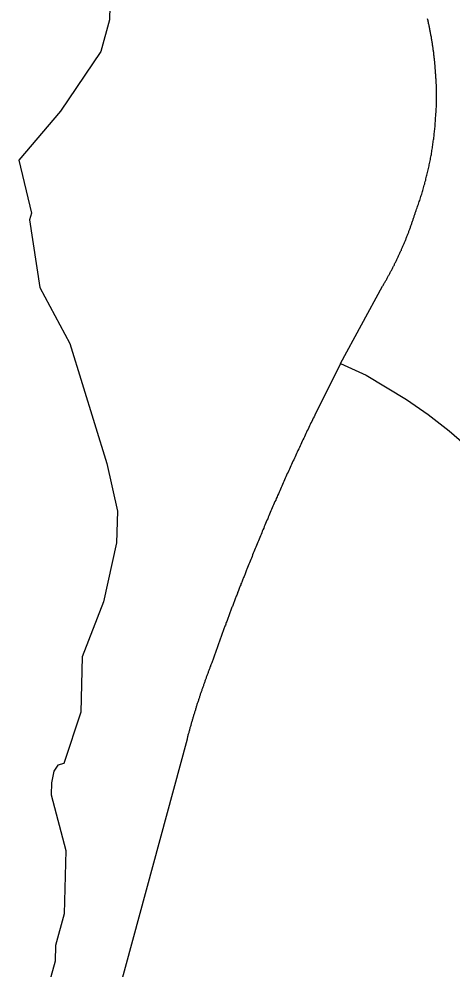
# Model space of a CAD drawing. Extents: x 1268485 to 1426702, y 514839 to 616766.
# Drawn here: x 1360590 to 1361028, y 560698 to 561658 of the extents above; entities that cross this region are included whole.
import ezdxf

# ---------------------------------------------------------------- set-up
doc = ezdxf.new("R2010")
doc.units = 0
doc.layers.add('Old_Level_35', color=7, linetype='Continuous')
doc.layers.add('Old_Level_62', color=7, linetype='Continuous')

msp = doc.modelspace()

# ---------------------------------------------------------------- linework, layer by layer
at = {"layer": 'Old_Level_35'}
for p, q in [((1360914.889, 561309.83), (1360957.334, 561388.058)), ((1360914.889, 561309.83), (1360888.744, 561257.644)), ((1360759.664, 560930.689), (1360687.486, 560664.48))]:
    msp.add_line(p, q, dxfattribs=at)
for points in [[(1361011.673, 561591.572), (1361011.468, 561592.443), (1361011.468, 561593.365), (1361011.468, 561594.288), (1361011.366, 561595.263), (1361011.366, 561596.185), (1361011.366, 561597.108), (1361011.263, 561598.082), (1361011.263, 561599.004), (1361011.161, 561599.876), (1361011.161, 561600.799), (1361011.161, 561601.773), (1361010.955, 561602.695), (1361010.955, 561603.618), (1361010.853, 561604.541), (1361010.853, 561605.464), (1361010.75, 561606.386), (1361010.648, 561607.309), (1361010.648, 561608.232), (1361010.545, 561609.206), (1361010.545, 561610.129), (1361010.34, 561611.052), (1361010.238, 561611.923), (1361010.135, 561612.897), (1361010.135, 561613.82), (1361010.033, 561614.743), (1361009.828, 561615.665), (1361009.725, 561616.588), (1361009.725, 561617.511), (1361009.623, 561618.434), (1361009.52, 561619.356), (1361009.418, 561620.33), (1361009.213, 561621.202), (1361009.11, 561622.124), (1361009.007, 561623.047), (1361009.007, 561624.021), (1361008.905, 561624.893), (1361008.7, 561625.815), (1361008.597, 561626.738), (1361008.495, 561627.712), (1361008.392, 561628.584), (1361008.085, 561629.506), (1361007.982, 561630.429), (1361007.88, 561631.352), (1361007.777, 561632.275), (1361007.675, 561633.197), (1361007.47, 561634.12), (1361007.367, 561634.991), (1361007.265, 561635.914), (1361006.957, 561636.888), (1361006.854, 561637.811), (1361006.752, 561638.682), (1361006.649, 561639.605), (1361006.342, 561640.579), (1361006.239, 561641.45), (1361006.137, 561642.373), (1361005.829, 561643.245), (1361005.727, 561644.168), (1361005.522, 561645.141), (1361005.419, 561646.013), (1361005.214, 561646.936), (1361005.009, 561647.859), (1361004.906, 561648.73), (1361004.599, 561649.704), (1361004.496, 561650.575), (1361004.291, 561651.498), (1361004.086, 561652.37), (1361003.881, 561653.292), (1361003.676, 561654.266), (1361003.471, 561655.138), (1361003.266, 561656.061), (1361003.163, 561656.932), (1361002.856, 561657.854)], [(1360990.348, 561462.081), (1360990.86, 561463.312), (1360991.373, 561464.542), (1360991.783, 561465.823), (1360992.296, 561467.053), (1360992.603, 561468.335), (1360993.116, 561469.566), (1360993.526, 561470.796), (1360994.039, 561472.129), (1360994.346, 561473.359), (1360994.859, 561474.64), (1360995.269, 561475.871), (1360995.577, 561477.203), (1360996.089, 561478.434), (1360996.499, 561479.664), (1360996.909, 561480.997), (1360997.217, 561482.227), (1360997.627, 561483.56), (1360998.037, 561484.79), (1360998.345, 561486.123), (1360998.755, 561487.354), (1360999.165, 561488.686), (1360999.473, 561489.917), (1360999.883, 561491.25), (1361000.088, 561492.48), (1361000.498, 561493.813), (1361000.908, 561495.146), (1361001.215, 561496.376), (1361001.523, 561497.709), (1361001.831, 561498.991), (1361002.138, 561500.272), (1361002.548, 561501.554), (1361002.753, 561502.887), (1361003.163, 561504.168), (1361003.369, 561505.45), (1361003.779, 561506.731), (1361003.984, 561508.064), (1361004.291, 561509.397), (1361004.496, 561510.679), (1361004.701, 561512.011), (1361005.111, 561513.293), (1361005.419, 561514.625), (1361005.624, 561515.856), (1361005.829, 561517.189), (1361006.137, 561518.521), (1361006.342, 561519.803), (1361006.649, 561521.136), (1361006.752, 561522.417), (1361006.957, 561523.75), (1361007.265, 561525.083), (1361007.47, 561526.416), (1361007.675, 561527.749), (1361007.88, 561529.082), (1361008.085, 561530.364), (1361008.29, 561531.696), (1361008.495, 561532.978), (1361008.597, 561534.31), (1361008.905, 561535.643), (1361009.007, 561536.925), (1361009.11, 561538.309), (1361009.418, 561539.642), (1361009.52, 561540.924), (1361009.623, 561542.257), (1361009.725, 561543.538), (1361009.828, 561544.922), (1361010.135, 561546.255), (1361010.238, 561547.588), (1361010.34, 561548.869), (1361010.545, 561550.254), (1361010.545, 561551.587), (1361010.648, 561552.868), (1361010.75, 561554.201), (1361010.853, 561555.585), (1361010.955, 561556.866), (1361010.955, 561558.199), (1361011.161, 561559.584), (1361011.263, 561560.865), (1361011.263, 561562.198), (1361011.366, 561563.582), (1361011.366, 561564.863), (1361011.468, 561566.196), (1361011.468, 561567.478), (1361011.673, 561568.862), (1361011.673, 561570.195), (1361011.673, 561571.477), (1361011.776, 561572.86), (1361011.776, 561574.193), (1361011.776, 561575.526), (1361011.776, 561576.859), (1361011.776, 561578.192), (1361011.776, 561579.524), (1361011.776, 561580.857), (1361011.776, 561582.19), (1361011.776, 561583.575), (1361011.776, 561584.856), (1361011.776, 561586.189), (1361011.673, 561587.573), (1361011.673, 561588.854), (1361011.673, 561590.187), (1361011.673, 561591.572)], [(1360957.334, 561388.058), (1360957.847, 561388.826), (1360958.257, 561389.493), (1360958.667, 561390.211), (1360959.077, 561390.928), (1360959.487, 561391.646), (1360959.898, 561392.312), (1360960.205, 561393.081), (1360960.718, 561393.747), (1360961.128, 561394.517), (1360961.538, 561395.183), (1360961.845, 561395.952), (1360962.256, 561396.618), (1360962.768, 561397.387), (1360963.076, 561398.053), (1360963.486, 561398.771), (1360963.896, 561399.489), (1360964.204, 561400.258), (1360964.614, 561400.924), (1360965.024, 561401.693), (1360965.331, 561402.359), (1360965.844, 561403.129), (1360966.254, 561403.795), (1360966.664, 561404.564), (1360966.972, 561405.333), (1360967.382, 561406), (1360967.792, 561406.768), (1360968.1, 561407.486), (1360968.51, 561408.203), (1360968.92, 561408.921), (1360969.227, 561409.691), (1360969.535, 561410.459), (1360969.843, 561411.126), (1360970.253, 561411.894), (1360970.663, 561412.612), (1360970.97, 561413.381), (1360971.38, 561414.047), (1360971.791, 561414.817), (1360972.098, 561415.585), (1360972.406, 561416.303), (1360972.713, 561417.072), (1360973.123, 561417.79), (1360973.533, 561418.508), (1360973.841, 561419.225), (1360974.149, 561419.994), (1360974.456, 561420.763), (1360974.866, 561421.481), (1360975.276, 561422.25), (1360975.481, 561423.019), (1360975.892, 561423.737), (1360976.302, 561424.505), (1360976.507, 561425.274), (1360976.917, 561425.992), (1360977.224, 561426.761), (1360977.532, 561427.478), (1360977.84, 561428.248), (1360978.147, 561429.016), (1360978.455, 561429.734), (1360978.865, 561430.503), (1360979.172, 561431.272), (1360979.48, 561431.99), (1360979.788, 561432.81), (1360980.095, 561433.579), (1360980.403, 561434.297), (1360980.71, 561435.065), (1360981.018, 561435.835), (1360981.223, 561436.552), (1360981.633, 561437.321), (1360981.838, 561438.141), (1360982.248, 561438.859), (1360982.453, 561439.628), (1360982.863, 561440.397), (1360983.171, 561441.166), (1360983.376, 561441.935), (1360983.786, 561442.704), (1360983.991, 561443.422), (1360984.299, 561444.242), (1360984.504, 561445.01), (1360984.914, 561445.728), (1360985.119, 561446.497), (1360985.426, 561447.318), (1360985.632, 561448.086), (1360986.042, 561448.804), (1360986.247, 561449.624), (1360986.452, 561450.393), (1360986.759, 561451.214), (1360986.964, 561451.931), (1360987.374, 561452.7), (1360987.58, 561453.52), (1360987.887, 561454.238), (1360988.092, 561455.058), (1360988.4, 561455.827), (1360988.605, 561456.545), (1360988.912, 561457.365), (1360989.117, 561458.134), (1360989.425, 561458.954), (1360989.63, 561459.672), (1360989.835, 561460.492), (1360990.143, 561461.261), (1360990.348, 561462.081)], [(1360914.889, 561309.83), (1360940.725, 561298.193), (1360981.53, 561273.689), (1361003.471, 561258.31), (1361024.796, 561241.804), (1361044.994, 561224.272), (1361064.372, 561205.664), (1361082.724, 561186.132), (1361100.051, 561165.679), (1361116.25, 561144.353), (1361127.22, 561129.384)], [(1360888.744, 561257.644), (1360888.027, 561256.106), (1360887.207, 561254.569), (1360886.489, 561252.979), (1360885.771, 561251.493), (1360884.951, 561249.955), (1360884.233, 561248.365), (1360883.516, 561246.827), (1360882.798, 561245.29), (1360881.978, 561243.752), (1360881.26, 561242.163), (1360880.542, 561240.625), (1360879.722, 561239.138), (1360879.004, 561237.549), (1360878.389, 561236.011), (1360877.672, 561234.422), (1360876.851, 561232.936), (1360876.134, 561231.398), (1360875.416, 561229.808), (1360874.596, 561228.27), (1360873.981, 561226.682), (1360873.263, 561225.144), (1360872.545, 561223.606), (1360871.725, 561222.068), (1360871.007, 561220.478), (1360870.392, 561218.94), (1360869.675, 561217.352), (1360868.854, 561215.814), (1360868.137, 561214.276), (1360867.522, 561212.686), (1360866.701, 561211.148), (1360865.984, 561209.56), (1360865.266, 561208.022), (1360864.651, 561206.484), (1360863.831, 561204.946), (1360863.113, 561203.356), (1360862.498, 561201.819), (1360861.78, 561200.23), (1360860.96, 561198.692), (1360860.345, 561197.102), (1360859.627, 561195.564), (1360858.909, 561193.976), (1360858.294, 561192.386), (1360857.474, 561190.797), (1360856.859, 561189.26), (1360856.141, 561187.67), (1360855.423, 561186.132), (1360854.706, 561184.543), (1360853.988, 561183.005), (1360853.373, 561181.416), (1360852.655, 561179.878), (1360852.04, 561178.289), (1360851.22, 561176.751), (1360850.605, 561175.213), (1360849.887, 561173.573), (1360849.272, 561171.983), (1360848.452, 561170.446), (1360847.837, 561168.857), (1360847.119, 561167.319), (1360846.504, 561165.729), (1360845.786, 561164.141), (1360845.171, 561162.551), (1360844.453, 561161.013), (1360843.735, 561159.424), (1360843.12, 561157.887), (1360842.403, 561156.246), (1360841.788, 561154.708), (1360841.172, 561153.119), (1360840.352, 561151.581), (1360839.737, 561149.94), (1360839.122, 561148.352), (1360838.404, 561146.814), (1360837.789, 561145.173), (1360837.174, 561143.635), (1360836.354, 561142.046), (1360835.738, 561140.508), (1360835.123, 561138.868), (1360834.508, 561137.33), (1360833.79, 561135.741), (1360833.175, 561134.101), (1360832.458, 561132.563), (1360831.842, 561130.922), (1360831.125, 561129.384), (1360830.51, 561127.795), (1360829.894, 561126.206), (1360829.279, 561124.616), (1360828.664, 561123.079), (1360827.844, 561121.438), (1360827.229, 561119.9), (1360826.614, 561118.26), (1360825.998, 561116.671), (1360825.383, 561115.082), (1360824.768, 561113.493), (1360824.153, 561111.852), (1360823.538, 561110.314), (1360822.718, 561108.674), (1360822.103, 561107.136), (1360821.487, 561105.496), (1360820.872, 561103.958), (1360820.257, 561102.317)], [(1360820.257, 561102.317), (1360819.847, 561101.395), (1360819.539, 561100.42), (1360819.129, 561099.498), (1360818.719, 561098.575), (1360818.412, 561097.601), (1360818.001, 561096.679), (1360817.591, 561095.756), (1360817.284, 561094.833), (1360816.874, 561093.859), (1360816.464, 561092.936), (1360816.156, 561092.013), (1360815.746, 561091.04), (1360815.336, 561090.117), (1360815.028, 561089.194), (1360814.618, 561088.271), (1360814.208, 561087.297), (1360813.9, 561086.374), (1360813.49, 561085.451), (1360813.08, 561084.478), (1360812.773, 561083.555), (1360812.363, 561082.632), (1360811.952, 561081.71), (1360811.645, 561080.684), (1360811.235, 561079.762), (1360810.825, 561078.839), (1360810.62, 561077.865), (1360810.209, 561076.942), (1360809.902, 561076.019), (1360809.492, 561075.046), (1360809.082, 561074.123), (1360808.774, 561073.2), (1360808.364, 561072.226), (1360807.954, 561071.303), (1360807.646, 561070.329), (1360807.236, 561069.355), (1360806.826, 561068.432), (1360806.519, 561067.509), (1360806.211, 561066.587), (1360805.903, 561065.613), (1360805.493, 561064.69), (1360805.083, 561063.768), (1360804.776, 561062.793), (1360804.365, 561061.82), (1360803.955, 561060.897), (1360803.648, 561059.923), (1360803.238, 561059), (1360803.033, 561058.077), (1360802.623, 561057.103), (1360802.212, 561056.129), (1360801.905, 561055.206), (1360801.495, 561054.233), (1360801.085, 561053.31), (1360800.88, 561052.387), (1360800.47, 561051.413), (1360800.162, 561050.49), (1360799.752, 561049.517), (1360799.342, 561048.542), (1360799.034, 561047.619), (1360798.727, 561046.697), (1360798.419, 561045.774), (1360798.009, 561044.749), (1360797.599, 561043.826), (1360797.291, 561042.852), (1360796.984, 561041.93), (1360796.676, 561041.007), (1360796.266, 561039.982), (1360795.856, 561039.059), (1360795.548, 561038.136), (1360795.241, 561037.213), (1360794.831, 561036.239), (1360794.523, 561035.265), (1360794.113, 561034.291), (1360793.908, 561033.368), (1360793.498, 561032.446), (1360793.088, 561031.523), (1360792.78, 561030.498), (1360792.472, 561029.575), (1360792.165, 561028.601), (1360791.755, 561027.678), (1360791.345, 561026.704), (1360791.14, 561025.73), (1360790.73, 561024.808), (1360790.422, 561023.885), (1360790.012, 561022.86), (1360789.704, 561021.937), (1360789.397, 561021.014), (1360788.987, 561020.04), (1360788.782, 561019.066), (1360788.371, 561018.144), (1360787.961, 561017.169), (1360787.654, 561016.246), (1360787.346, 561015.273), (1360787.039, 561014.298), (1360786.628, 561013.376), (1360786.423, 561012.35), (1360786.013, 561011.428), (1360785.603, 561010.505), (1360785.398, 561009.582), (1360784.988, 561008.557)], [(1360784.988, 561008.557), (1360784.783, 561007.788), (1360784.373, 561007.071), (1360784.168, 561006.251), (1360783.86, 561005.481), (1360783.45, 561004.763), (1360783.245, 561003.943), (1360782.835, 561003.175), (1360782.63, 561002.355), (1360782.425, 561001.637), (1360782.015, 561000.868), (1360781.707, 561000.047), (1360781.502, 560999.33), (1360781.092, 560998.509), (1360780.887, 560997.741), (1360780.579, 560997.023), (1360780.272, 560996.203), (1360779.964, 560995.434), (1360779.759, 560994.613), (1360779.452, 560993.896), (1360779.144, 560993.076), (1360778.837, 560992.307), (1360778.631, 560991.487), (1360778.426, 560990.769), (1360778.016, 560990), (1360777.709, 560989.18), (1360777.504, 560988.462), (1360777.299, 560987.642), (1360776.889, 560986.873), (1360776.581, 560986.053), (1360776.376, 560985.335), (1360776.171, 560984.515), (1360775.863, 560983.746), (1360775.658, 560982.925), (1360775.248, 560982.208), (1360775.043, 560981.388), (1360774.735, 560980.619), (1360774.53, 560979.799), (1360774.223, 560978.979), (1360774.018, 560978.261), (1360773.608, 560977.441), (1360773.403, 560976.671), (1360773.095, 560975.851), (1360772.89, 560975.133), (1360772.582, 560974.313), (1360772.377, 560973.545), (1360772.172, 560972.775), (1360771.865, 560971.955), (1360771.66, 560971.187), (1360771.352, 560970.366), (1360771.147, 560969.649), (1360770.839, 560968.829), (1360770.634, 560968.008), (1360770.327, 560967.239), (1360770.019, 560966.419), (1360769.712, 560965.701), (1360769.507, 560964.881), (1360769.302, 560964.061), (1360768.994, 560963.292), (1360768.789, 560962.523), (1360768.481, 560961.703), (1360768.379, 560960.934), (1360768.174, 560960.114), (1360767.866, 560959.294), (1360767.661, 560958.576), (1360767.354, 560957.756), (1360767.149, 560956.936), (1360766.841, 560956.166), (1360766.636, 560955.398), (1360766.328, 560954.577), (1360766.123, 560953.808), (1360765.918, 560952.988), (1360765.611, 560952.168), (1360765.406, 560951.45), (1360765.098, 560950.63), (1360764.995, 560949.81), (1360764.79, 560949.041), (1360764.483, 560948.272), (1360764.278, 560947.451), (1360763.97, 560946.631), (1360763.765, 560945.863), (1360763.663, 560945.042), (1360763.355, 560944.273), (1360763.15, 560943.453), (1360762.842, 560942.684), (1360762.637, 560941.864), (1360762.33, 560941.044), (1360762.227, 560940.275), (1360762.022, 560939.506), (1360761.715, 560938.686), (1360761.51, 560937.866), (1360761.407, 560937.045), (1360761.1, 560936.328), (1360760.894, 560935.508), (1360760.587, 560934.687), (1360760.484, 560933.867), (1360760.279, 560933.047), (1360759.972, 560932.329), (1360759.869, 560931.509), (1360759.664, 560930.689)]]:
    msp.add_lwpolyline(points, dxfattribs=at)
at = {"layer": 'Old_Level_62'}
msp.add_lwpolyline([(1360682.565, 561712.911), (1360681.232, 561656.932), (1360672.414, 561625.149), (1360631.609, 561564.863), (1360589.778, 561515.241), (1360602.389, 561461.671), (1360600.339, 561454.955), (1360610.694, 561386.725), (1360641.349, 561329.976), (1360678.464, 561209.047), (1360689.229, 561160.757), (1360688.511, 561128.82), (1360675.08, 561069.15), (1360653.755, 561013.683), (1360652.422, 560957.704), (1360635.095, 560906.133), (1360629.148, 560904.288), (1360624.945, 560898.393), (1360622.689, 560886.448), (1360622.382, 560874.453), (1360637.043, 560818.115), (1360635.505, 560754.139), (1360626.688, 560722.356), (1360626.38, 560706.362), (1360617.563, 560674.579)], dxfattribs=at)

doc.saveas('drawing.dxf')
